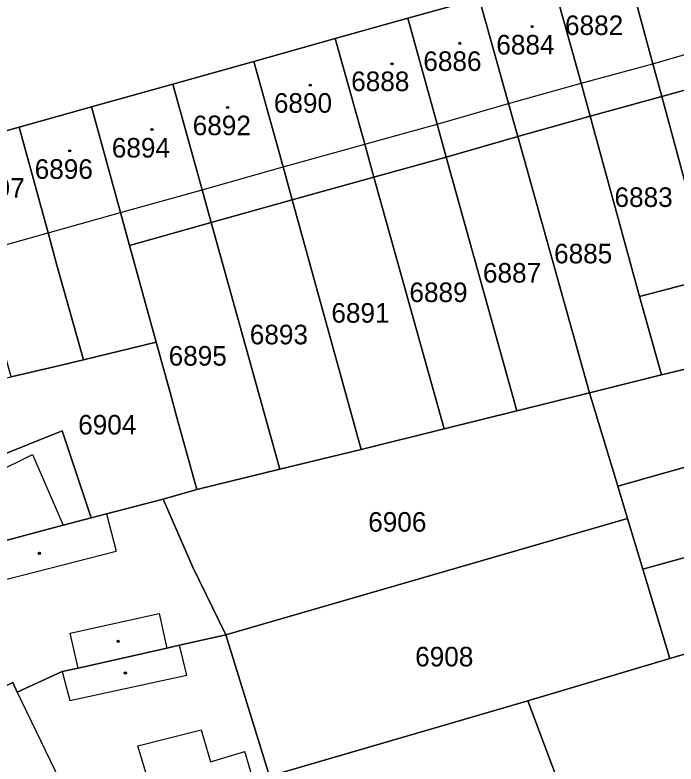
# Model space of a CAD drawing. Extents: x -596233 to -595156, y -1161235 to -1159375.
# Drawn here: x -595389.2 to -595331.7, y -1160239.5 to -1160174.4 of the extents above; entities that cross this region are included whole.
import ezdxf

# ---------------------------------------------------------------- set-up
doc = ezdxf.new("R2010")
doc.units = 0
for name, color, linetype in [('KN_CAR_KR', 7, 'Continuous'), ('KN_KULTURY', 7, 'Continuous'), ('KN_PARC_CIS_POZ', 7, 'Continuous'), ('KN_PARC_CIS_STAV', 7, 'Continuous'), ('KN_PARC_PLOCHA', 7, 'Continuous'), ('parcely_l', 7, 'Continuous')]:
    doc.layers.add(name, color=color, linetype=linetype)

msp = doc.modelspace()

# ---------------------------------------------------------------- linework, layer by layer
at = {"layer": 'KN_CAR_KR'}
for points in [[(-595333.74, -1160178.66), (-595327.5, -1160176.85)], [(-595339.98, -1160180.35), (-595333.74, -1160178.66)], [(-595346.28, -1160182.11), (-595339.98, -1160180.35)], [(-595352.49, -1160183.9), (-595346.28, -1160182.11)], [(-595358.78, -1160185.65), (-595352.49, -1160183.9)], [(-595365.87, -1160187.63), (-595358.78, -1160185.65)], [(-595372.91, -1160189.6), (-595365.87, -1160187.63)], [(-595380, -1160191.58), (-595372.91, -1160189.6)], [(-595386.28, -1160193.34), (-595380, -1160191.58)], [(-595392.52, -1160195.08), (-595386.28, -1160193.34)], [(-595391, -1160214.24), (-595387.64, -1160212.59)], [(-595387.64, -1160212.59), (-595384.97, -1160218.73)], [(-595381.23, -1160217.75), (-595380.39, -1160220.99)], [(-595393.3, -1160224.29), (-595380.39, -1160220.99)], [(-595384.36, -1160228.11), (-595376.65, -1160226.4)], [(-595376.65, -1160226.4), (-595375.98, -1160229.41)], [(-595383.69, -1160231.14), (-595384.36, -1160228.11)], [(-595374.23, -1160231.77), (-595374.86, -1160229.16)], [(-595385.08, -1160231.45), (-595384.39, -1160233.96)], [(-595384.39, -1160233.96), (-595374.23, -1160231.77)], [(-595388.97, -1160233.24), (-595383.27, -1160245.06)], [(-595378.49, -1160237.9), (-595373, -1160236.5)], [(-595373, -1160236.5), (-595372.17, -1160239.29)], [(-595376.82, -1160243.51), (-595378.49, -1160237.9)], [(-595372.17, -1160239.29), (-595369.2, -1160238.4)], [(-595368.44, -1160240.94), (-595369.2, -1160238.4)]]:
    msp.add_lwpolyline(points, dxfattribs=at)
at = {"layer": 'KN_KULTURY'}
for centre, radius in [((-595344.23, -1160175.44), 0.09), ((-595344.23, -1160175.44), 0.0398), ((-595350.52, -1160176.89), 0.09), ((-595350.52, -1160176.89), 0.0398), ((-595356.41, -1160178.67), 0.09), ((-595356.41, -1160178.67), 0.0398), ((-595363.51, -1160180.52), 0.09), ((-595363.51, -1160180.52), 0.0398), ((-595370.69, -1160182.46), 0.09), ((-595370.69, -1160182.46), 0.0398), ((-595377.26, -1160184.37), 0.09), ((-595377.26, -1160184.37), 0.0398), ((-595384.42, -1160186.23), 0.09), ((-595384.42, -1160186.23), 0.0398), ((-595387.05, -1160221.18), 0.09), ((-595387.05, -1160221.18), 0.0398), ((-595380.21, -1160228.82), 0.09), ((-595380.21, -1160228.82), 0.0398), ((-595379.58, -1160231.57), 0.09), ((-595379.58, -1160231.57), 0.0398)]:
    msp.add_circle(centre, radius, dxfattribs=at)
at = {"layer": 'KN_PARC_PLOCHA'}
msp.add_lwpolyline([(-595329.94, -1160167.73), (-595336.24, -1160169.47), (-595342.51, -1160171.21), (-595348.84, -1160172.96), (-595355.04, -1160174.7), (-595361.34, -1160176.47), (-595368.41, -1160178.46), (-595375.46, -1160180.44), (-595382.53, -1160182.42), (-595388.8, -1160184.18), (-595395.08, -1160185.94), (-595401.48, -1160187.73), (-595405.03, -1160188.72), (-595405.07, -1160188.57), (-595407.8, -1160189.26), (-595410.47, -1160190.1), (-595410.43, -1160190.24), (-595418.01, -1160192.43), (-595432.62, -1160197.18), (-595435.33, -1160198.09), (-595442.07, -1160199.91), (-595454.32, -1160203.3)], dxfattribs=at)
for points in [[(-595326.7, -1160179.78), (-595332.97, -1160181.5), (-595333.74, -1160178.66), (-595336.24, -1160169.47), (-595329.94, -1160167.73), (-595327.5, -1160176.85)], [(-595332.97, -1160181.5), (-595339.19, -1160183.22), (-595339.98, -1160180.35), (-595342.51, -1160171.21), (-595336.24, -1160169.47), (-595333.74, -1160178.66)], [(-595339.19, -1160183.22), (-595345.47, -1160184.98), (-595346.28, -1160182.11), (-595348.84, -1160172.96), (-595342.51, -1160171.21), (-595339.98, -1160180.35)], [(-595345.47, -1160184.98), (-595351.69, -1160186.79), (-595352.49, -1160183.9), (-595355.04, -1160174.7), (-595348.84, -1160172.96), (-595346.28, -1160182.11)], [(-595351.69, -1160186.79), (-595357.98, -1160188.51), (-595358.78, -1160185.65), (-595361.34, -1160176.47), (-595355.04, -1160174.7), (-595352.49, -1160183.9)], [(-595357.98, -1160188.51), (-595365.08, -1160190.49), (-595365.87, -1160187.63), (-595368.41, -1160178.46), (-595361.34, -1160176.47), (-595358.78, -1160185.65)], [(-595365.08, -1160190.49), (-595372.12, -1160192.46), (-595372.91, -1160189.6), (-595375.46, -1160180.44), (-595368.41, -1160178.46), (-595365.87, -1160187.63)], [(-595324.16, -1160189.14), (-595322.45, -1160195.44), (-595328.71, -1160197.25), (-595332.97, -1160181.5), (-595326.7, -1160179.78)], [(-595372.12, -1160192.46), (-595379.21, -1160194.45), (-595380, -1160191.58), (-595382.53, -1160182.42), (-595375.46, -1160180.44), (-595372.91, -1160189.6)], [(-595328.71, -1160197.25), (-595334.89, -1160198.88), (-595339.19, -1160183.22), (-595332.97, -1160181.5)], [(-595379.21, -1160194.45), (-595376.9, -1160202.84), (-595383.23, -1160204.37), (-595385.53, -1160196.17), (-595386.28, -1160193.34), (-595388.8, -1160184.18), (-595382.53, -1160182.42), (-595380, -1160191.58)], [(-595334.89, -1160198.88), (-595332.99, -1160205.68), (-595339.24, -1160207.23), (-595345.47, -1160184.98), (-595339.19, -1160183.22)], [(-595383.23, -1160204.37), (-595385.75, -1160204.98), (-595389.51, -1160205.84), (-595391.74, -1160197.87), (-595392.52, -1160195.08), (-595395.08, -1160185.94), (-595388.8, -1160184.18), (-595386.28, -1160193.34), (-595385.53, -1160196.17)], [(-595339.24, -1160207.23), (-595345.57, -1160208.81), (-595351.69, -1160186.79), (-595345.47, -1160184.98)], [(-595345.57, -1160208.81), (-595351.89, -1160210.38), (-595357.98, -1160188.51), (-595351.69, -1160186.79)], [(-595351.89, -1160210.38), (-595359.1, -1160212.15), (-595365.08, -1160190.49), (-595357.98, -1160188.51)], [(-595359.1, -1160212.15), (-595366.17, -1160213.88), (-595372.12, -1160192.46), (-595365.08, -1160190.49)], [(-595366.17, -1160213.88), (-595373.37, -1160215.65), (-595375.1, -1160209.39), (-595375.69, -1160207.22), (-595376.9, -1160202.84), (-595379.21, -1160194.45), (-595372.12, -1160192.46)], [(-595316.1, -1160201.61), (-595319.48, -1160202.43), (-595332.99, -1160205.68), (-595334.89, -1160198.88), (-595328.71, -1160197.25), (-595322.45, -1160195.44), (-595318.15, -1160194.24)], [(-595317.52, -1160209.91), (-595336.79, -1160215.36), (-595339.24, -1160207.23), (-595332.99, -1160205.68), (-595319.48, -1160202.43)], [(-595373.37, -1160215.65), (-595376.28, -1160216.48), (-595381.23, -1160217.75), (-595382.56, -1160218.09), (-595385.06, -1160210.55), (-595391.16, -1160212.96), (-595391.73, -1160213.15), (-595392.51, -1160213.22), (-595393.21, -1160212.98), (-595393.81, -1160212.51), (-595395.38, -1160208.5), (-595395.82, -1160207.42), (-595394.83, -1160207.06), (-595389.51, -1160205.84), (-595385.75, -1160204.98), (-595383.23, -1160204.37), (-595376.9, -1160202.84), (-595375.69, -1160207.22), (-595375.1, -1160209.39)], [(-595336.79, -1160215.36), (-595335.94, -1160218.17), (-595370.84, -1160228.26), (-595373.74, -1160222.32), (-595376.28, -1160216.48), (-595373.37, -1160215.65), (-595366.17, -1160213.88), (-595359.1, -1160212.15), (-595351.89, -1160210.38), (-595345.57, -1160208.81), (-595339.24, -1160207.23)], [(-595382.56, -1160218.09), (-595384.97, -1160218.73), (-595390.75, -1160220.28), (-595394.73, -1160221.34), (-595395.14, -1160220.49), (-595395.83, -1160220.82), (-595404.56, -1160225), (-595406.15, -1160221.69), (-595406.21, -1160221.72), (-595408.33, -1160217.36), (-595408.26, -1160217.32), (-595409.78, -1160214.15), (-595401.14, -1160210.03), (-595400.99, -1160209.96), (-595395.82, -1160207.42), (-595395.38, -1160208.5), (-595393.81, -1160212.51), (-595393.21, -1160212.98), (-595392.51, -1160213.22), (-595391.73, -1160213.15), (-595391.16, -1160212.96), (-595385.06, -1160210.55)], [(-595315.58, -1160217.3), (-595334.61, -1160222.57), (-595335.94, -1160218.17), (-595336.79, -1160215.36), (-595317.52, -1160209.91)], [(-595308.84, -1160223.32), (-595312.95, -1160224.55), (-595332.27, -1160230.31), (-595334.61, -1160222.57), (-595315.58, -1160217.3), (-595311.85, -1160216.26), (-595311.45, -1160217.71), (-595310.47, -1160217.49)], [(-595370.84, -1160228.26), (-595374.86, -1160229.16), (-595375.98, -1160229.41), (-595383.69, -1160231.14), (-595385.08, -1160231.45), (-595388.97, -1160233.24), (-595389.37, -1160232.41), (-595398.75, -1160236.95), (-595398.85, -1160237), (-595400.4, -1160233.77), (-595400.35, -1160233.74), (-595404.56, -1160225), (-595395.83, -1160220.82), (-595395.14, -1160220.49), (-595394.73, -1160221.34), (-595390.75, -1160220.28), (-595384.97, -1160218.73), (-595382.56, -1160218.09), (-595381.23, -1160217.75), (-595376.28, -1160216.48), (-595373.74, -1160222.32)], [(-595334.61, -1160222.57), (-595332.27, -1160230.31), (-595344.6, -1160233.98), (-595367.06, -1160240.54), (-595370.84, -1160228.26), (-595335.94, -1160218.17)], [(-595310.95, -1160232.03), (-595318.25, -1160233.97), (-595312.02, -1160256.73), (-595299.76, -1160253.32), (-595300.24, -1160251.48), (-595292.61, -1160249.63), (-595292.45, -1160250.11), (-595286.76, -1160248.58), (-595286.22, -1160250.23), (-595282.93, -1160260.48), (-595317.63, -1160269.79), (-595319.7, -1160268.91), (-595322.11, -1160268.12), (-595324.92, -1160267.87), (-595328.42, -1160268.12), (-595331.51, -1160268.83), (-595344.6, -1160233.98), (-595332.27, -1160230.31), (-595312.95, -1160224.55)], [(-595367.06, -1160240.54), (-595368.44, -1160240.94), (-595368.84, -1160241.06), (-595371.39, -1160241.84), (-595373.66, -1160242.53), (-595376.28, -1160243.33), (-595376.82, -1160243.51), (-595379.43, -1160244.37), (-595382.85, -1160246.38), (-595383.4, -1160245.12), (-595389.13, -1160247.6), (-595392.83, -1160249.2), (-595394.49, -1160245.78), (-595398.77, -1160237.04), (-595398.82, -1160237.07), (-595398.85, -1160237), (-595398.75, -1160236.95), (-595389.37, -1160232.41), (-595388.97, -1160233.24), (-595385.08, -1160231.45), (-595383.69, -1160231.14), (-595375.98, -1160229.41), (-595374.86, -1160229.16), (-595370.84, -1160228.26)], [(-595331.51, -1160268.83), (-595335.81, -1160270.8), (-595341.03, -1160257.34), (-595353.11, -1160262.03), (-595347.22, -1160276.03), (-595356.17, -1160280.13), (-595357.41, -1160277.29), (-595371.15, -1160247.51), (-595369.11, -1160246.88), (-595366.53, -1160246.09), (-595368.84, -1160241.06), (-595368.44, -1160240.94), (-595367.06, -1160240.54), (-595344.6, -1160233.98)]]:
    msp.add_lwpolyline(points, close=True, dxfattribs=at)
at = {"layer": 'parcely_l'}
for points in [[(-595336.24, -1160169.47), (-595333.74, -1160178.66), (-595332.97, -1160181.5)], [(-595339.19, -1160183.22), (-595339.98, -1160180.35), (-595342.51, -1160171.21)], [(-595355.04, -1160174.7), (-595348.84, -1160172.96)], [(-595348.84, -1160172.96), (-595346.28, -1160182.11), (-595345.47, -1160184.98)], [(-595361.34, -1160176.47), (-595355.04, -1160174.7)], [(-595351.69, -1160186.79), (-595352.49, -1160183.9), (-595355.04, -1160174.7)], [(-595368.41, -1160178.46), (-595361.34, -1160176.47)], [(-595361.34, -1160176.47), (-595358.78, -1160185.65), (-595357.98, -1160188.51)], [(-595375.46, -1160180.44), (-595368.41, -1160178.46)], [(-595365.08, -1160190.49), (-595365.87, -1160187.63), (-595368.41, -1160178.46)], [(-595326.7, -1160179.78), (-595332.97, -1160181.5)], [(-595375.46, -1160180.44), (-595382.53, -1160182.42)], [(-595372.12, -1160192.46), (-595372.91, -1160189.6), (-595375.46, -1160180.44)], [(-595332.97, -1160181.5), (-595339.19, -1160183.22)], [(-595332.97, -1160181.5), (-595328.71, -1160197.25)], [(-595388.8, -1160184.18), (-595382.53, -1160182.42)], [(-595382.53, -1160182.42), (-595380, -1160191.58), (-595379.21, -1160194.45)], [(-595339.19, -1160183.22), (-595345.47, -1160184.98)], [(-595334.89, -1160198.88), (-595339.19, -1160183.22)], [(-595395.08, -1160185.94), (-595388.8, -1160184.18)], [(-595388.8, -1160184.18), (-595386.28, -1160193.34), (-595385.53, -1160196.17), (-595383.23, -1160204.37)], [(-595345.47, -1160184.98), (-595351.69, -1160186.79)], [(-595345.47, -1160184.98), (-595339.24, -1160207.23)], [(-595357.98, -1160188.51), (-595351.69, -1160186.79)], [(-595345.57, -1160208.81), (-595351.69, -1160186.79)], [(-595357.98, -1160188.51), (-595365.08, -1160190.49)], [(-595351.89, -1160210.38), (-595357.98, -1160188.51)], [(-595372.12, -1160192.46), (-595365.08, -1160190.49)], [(-595365.08, -1160190.49), (-595359.1, -1160212.15)], [(-595379.21, -1160194.45), (-595372.12, -1160192.46)], [(-595372.12, -1160192.46), (-595366.17, -1160213.88)], [(-595379.21, -1160194.45), (-595376.9, -1160202.84)], [(-595328.71, -1160197.25), (-595334.89, -1160198.88)], [(-595332.99, -1160205.68), (-595334.89, -1160198.88)], [(-595332.99, -1160205.68), (-595319.48, -1160202.43)], [(-595376.9, -1160202.84), (-595383.23, -1160204.37)], [(-595376.9, -1160202.84), (-595375.69, -1160207.22), (-595375.1, -1160209.39), (-595373.37, -1160215.65)], [(-595383.23, -1160204.37), (-595385.75, -1160204.98), (-595389.51, -1160205.84)], [(-595339.24, -1160207.23), (-595332.99, -1160205.68)], [(-595339.24, -1160207.23), (-595345.57, -1160208.81)], [(-595336.79, -1160215.36), (-595339.24, -1160207.23)], [(-595395.82, -1160207.42), (-595395.38, -1160208.5), (-595393.81, -1160212.51), (-595393.21, -1160212.98), (-595392.51, -1160213.22), (-595391.73, -1160213.15), (-595391.16, -1160212.96), (-595385.06, -1160210.55), (-595382.56, -1160218.09)], [(-595345.57, -1160208.81), (-595351.89, -1160210.38)], [(-595336.79, -1160215.36), (-595317.52, -1160209.91)], [(-595351.89, -1160210.38), (-595359.1, -1160212.15)], [(-595359.1, -1160212.15), (-595366.17, -1160213.88)], [(-595366.17, -1160213.88), (-595373.37, -1160215.65)], [(-595373.37, -1160215.65), (-595376.28, -1160216.48)], [(-595335.94, -1160218.17), (-595336.79, -1160215.36)], [(-595376.28, -1160216.48), (-595381.23, -1160217.75), (-595382.56, -1160218.09)], [(-595370.84, -1160228.26), (-595373.74, -1160222.32), (-595376.28, -1160216.48)], [(-595334.61, -1160222.57), (-595315.58, -1160217.3)], [(-595382.56, -1160218.09), (-595384.97, -1160218.73), (-595390.75, -1160220.28), (-595394.73, -1160221.34), (-595395.14, -1160220.49), (-595395.83, -1160220.82), (-595404.56, -1160225)], [(-595370.84, -1160228.26), (-595335.94, -1160218.17)], [(-595335.94, -1160218.17), (-595334.61, -1160222.57)], [(-595332.27, -1160230.31), (-595334.61, -1160222.57)], [(-595332.27, -1160230.31), (-595312.95, -1160224.55)], [(-595398.85, -1160237), (-595398.75, -1160236.95), (-595389.37, -1160232.41), (-595388.97, -1160233.24), (-595385.08, -1160231.45), (-595383.69, -1160231.14), (-595375.98, -1160229.41), (-595374.86, -1160229.16), (-595370.84, -1160228.26)], [(-595370.84, -1160228.26), (-595367.06, -1160240.54)], [(-595344.6, -1160233.98), (-595332.27, -1160230.31)], [(-595344.6, -1160233.98), (-595367.06, -1160240.54)], [(-595331.51, -1160268.83), (-595344.6, -1160233.98)]]:
    msp.add_lwpolyline(points, dxfattribs=at)

# ---------------------------------------------------------------- texts
at = {"layer": 'KN_PARC_CIS_POZ'}
for s, p in [('6883', (-595337.0766, -1160191.1)), ('6885', (-595342.3266, -1160196)), ('6887', (-595348.5066, -1160197.67)), ('6889', (-595354.8966, -1160199.36)), ('6891', (-595361.6766, -1160201.15)), ('6893', (-595368.7666, -1160203.03)), ('6895', (-595375.8166, -1160204.88)), ('6904', (-595383.6766, -1160210.86)), ('6906', (-595358.4766, -1160219.3)), ('6908', (-595354.3966, -1160231))]:
    msp.add_text(s, height=1.7, dxfattribs=at).set_placement(p)
at = {"layer": 'KN_PARC_CIS_STAV'}
for s, p in [('6882', (-595341.3766, -1160176.17)), ('6884', (-595347.3466, -1160177.86)), ('6886', (-595353.6866, -1160179.29)), ('6888', (-595359.9566, -1160181.04)), ('6890', (-595366.6766, -1160182.92)), ('6892', (-595373.7266, -1160184.87)), ('6894', (-595380.7566, -1160186.81)), ('6896', (-595387.4566, -1160188.66)), ('6897', (-595393.3766, -1160190.3))]:
    msp.add_text(s, height=1.7, dxfattribs=at).set_placement(p)

doc.saveas('drawing.dxf')
